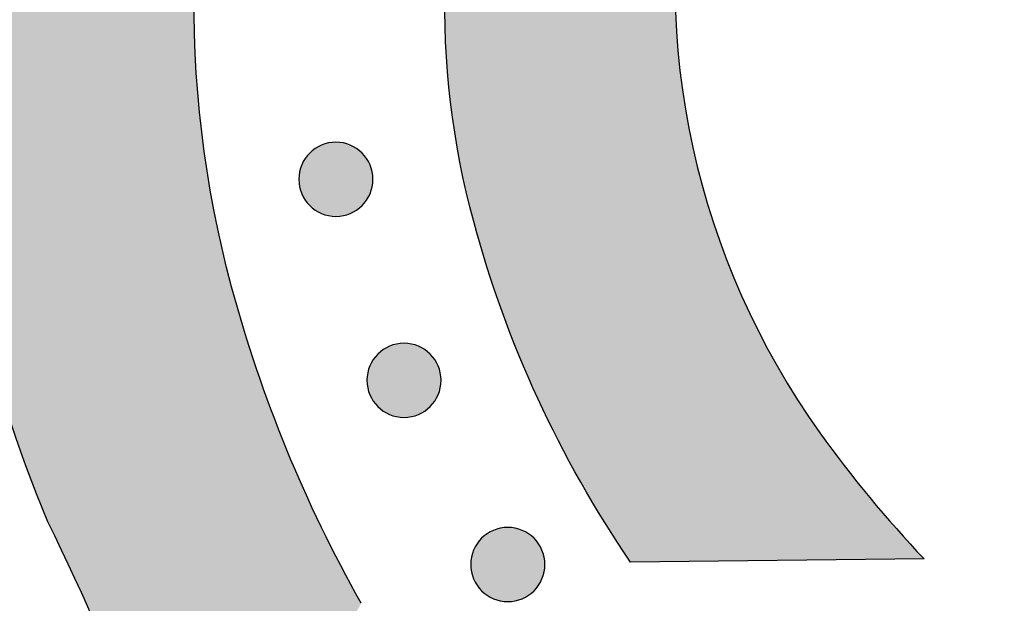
# Model space of a CAD drawing. Header units: millimetres. Extents: x -3873 to -97, y 912 to 4165.
# Tile 369 of 656: x -1956 to -1908, y 2683 to 2711. Entities that reach past the tile are written whole.
import ezdxf

# ---------------------------------------------------------------- set-up
doc = ezdxf.new("R2010")
doc.units = ezdxf.units.MM
doc.layers.add('pattern', color=7, linetype='Continuous', true_color=0x000000)

msp = doc.modelspace()

# ---------------------------------------------------------------- hatches: boundary and pattern name
at = {"layer": 'pattern'}
for points in [[(-1856.625, 2749.47), (-1858.031, 2749.821), (-1859.431, 2750.212), (-1860.823, 2750.644), (-1862.204, 2751.116), (-1863.574, 2751.627), (-1864.931, 2752.177), (-1866.272, 2752.766), (-1867.597, 2753.392), (-1868.904, 2754.056), (-1870.191, 2754.756), (-1871.457, 2755.492), (-1872.7, 2756.262), (-1873.919, 2757.066), (-1875.112, 2757.902), (-1876.279, 2758.768), (-1877.417, 2759.665), (-1880.148, 2760.293), (-1882.902, 2760.847), (-1885.676, 2761.325), (-1888.469, 2761.726), (-1891.276, 2762.05), (-1894.094, 2762.296), (-1896.92, 2762.463), (-1899.751, 2762.551), (-1902.583, 2762.56), (-1905.413, 2762.49), (-1908.238, 2762.341), (-1911.055, 2762.113), (-1913.859, 2761.807), (-1916.649, 2761.425), (-1919.42, 2760.966), (-1922.17, 2760.431), (-1923.843, 2760.059), (-1925.506, 2759.642), (-1927.158, 2759.181), (-1928.796, 2758.676), (-1929.943, 2758.287), (-1931.085, 2757.863), (-1932.222, 2757.404), (-1933.351, 2756.909), (-1934.471, 2756.379), (-1935.58, 2755.813), (-1936.678, 2755.213), (-1937.761, 2754.578), (-1938.829, 2753.908), (-1939.88, 2753.205), (-1940.912, 2752.469), (-1941.924, 2751.701), (-1942.914, 2750.901), (-1943.881, 2750.071), (-1944.823, 2749.211), (-1945.74, 2748.323), (-1946.63, 2747.408), (-1947.491, 2746.467), (-1948.323, 2745.501), (-1949.124, 2744.512), (-1949.895, 2743.502), (-1950.632, 2742.471), (-1951.337, 2741.421), (-1952.009, 2740.355), (-1952.646, 2739.272), (-1953.248, 2738.176), (-1953.816, 2737.068), (-1954.348, 2735.948), (-1954.845, 2734.82), (-1955.306, 2733.684), (-1955.732, 2732.543), (-1956.122, 2731.397), (-1956.541, 2730.06), (-1956.931, 2728.71), (-1957.293, 2727.347), (-1957.626, 2725.971), (-1957.929, 2724.585), (-1958.203, 2723.188), (-1958.446, 2721.782), (-1958.658, 2720.368), (-1958.839, 2718.947), (-1958.988, 2717.519), (-1959.106, 2716.087), (-1959.192, 2714.65), (-1959.246, 2713.21), (-1959.267, 2711.769), (-1959.256, 2710.326), (-1959.212, 2708.884), (-1959.137, 2707.443), (-1959.029, 2706.005), (-1958.888, 2704.57), (-1958.716, 2703.14), (-1958.512, 2701.715), (-1958.276, 2700.297), (-1958.01, 2698.887), (-1957.712, 2697.485), (-1957.384, 2696.093), (-1957.025, 2694.712), (-1956.638, 2693.343), (-1956.221, 2691.986), (-1955.775, 2690.643), (-1955.302, 2689.315), (-1954.802, 2688.001), (-1954.275, 2686.704), (-1952.989, 2684.006), (-1951.784, 2681.266), (-1950.661, 2678.489), (-1949.623, 2675.678), (-1948.67, 2672.837), (-1947.804, 2669.97), (-1947.026, 2667.08), (-1946.336, 2664.172), (-1946.065, 2665.388), (-1945.77, 2666.6), (-1945.451, 2667.807), (-1945.11, 2669.009), (-1944.745, 2670.205), (-1944.357, 2671.395), (-1943.946, 2672.577), (-1943.513, 2673.752), (-1943.057, 2674.918), (-1942.579, 2676.075), (-1942.079, 2677.222), (-1941.558, 2678.359), (-1941.016, 2679.485), (-1940.452, 2680.599), (-1939.868, 2681.701), (-1939.264, 2682.791), (-1940.243, 2684.589), (-1941.166, 2686.42), (-1942.033, 2688.281), (-1942.841, 2690.169), (-1943.589, 2692.082), (-1944.277, 2694.016), (-1944.903, 2695.968), (-1945.466, 2697.937), (-1945.701, 2698.838), (-1945.919, 2699.746), (-1946.122, 2700.659), (-1946.309, 2701.578), (-1946.48, 2702.502), (-1946.634, 2703.43), (-1946.772, 2704.362), (-1946.893, 2705.299), (-1946.998, 2706.238), (-1947.085, 2707.181), (-1947.156, 2708.125), (-1947.209, 2709.072), (-1947.245, 2710.02), (-1947.264, 2710.969), (-1947.266, 2711.918), (-1947.25, 2712.868), (-1947.218, 2713.817), (-1947.168, 2714.765), (-1947.1, 2715.712), (-1947.016, 2716.657), (-1946.915, 2717.6), (-1946.796, 2718.54), (-1946.661, 2719.476), (-1946.509, 2720.409), (-1946.341, 2721.338), (-1946.155, 2722.262), (-1945.954, 2723.182), (-1945.737, 2724.096), (-1945.503, 2725.004), (-1945.254, 2725.905), (-1944.989, 2726.801), (-1944.71, 2727.689), (-1944.43, 2728.511), (-1944.124, 2729.33), (-1943.793, 2730.144), (-1943.437, 2730.954), (-1943.055, 2731.757), (-1942.648, 2732.552), (-1942.216, 2733.338), (-1941.759, 2734.114), (-1941.277, 2734.88), (-1940.772, 2735.632), (-1940.242, 2736.372), (-1939.69, 2737.097), (-1939.115, 2737.806), (-1938.518, 2738.499), (-1937.9, 2739.174), (-1937.262, 2739.83), (-1936.605, 2740.467), (-1935.929, 2741.084), (-1935.235, 2741.679), (-1934.525, 2742.253), (-1933.799, 2742.804), (-1933.058, 2743.332), (-1932.305, 2743.837), (-1931.539, 2744.317), (-1930.762, 2744.772), (-1929.975, 2745.203), (-1929.179, 2745.609), (-1928.375, 2745.989), (-1927.565, 2746.344), (-1926.75, 2746.674), (-1925.93, 2746.978), (-1925.108, 2747.256), (-1924.219, 2747.535), (-1923.324, 2747.798), (-1922.421, 2748.045), (-1921.513, 2748.277), (-1920.599, 2748.493), (-1919.679, 2748.693), (-1918.754, 2748.876), (-1917.825, 2749.043), (-1916.892, 2749.194), (-1915.955, 2749.327), (-1915.015, 2749.444), (-1914.072, 2749.544), (-1913.127, 2749.626), (-1912.18, 2749.692), (-1911.232, 2749.74), (-1910.283, 2749.771), (-1909.333, 2749.785), (-1908.384, 2749.782), (-1907.435, 2749.761), (-1906.487, 2749.723), (-1905.54, 2749.668), (-1904.596, 2749.596), (-1903.653, 2749.507), (-1902.714, 2749.401), (-1901.778, 2749.278), (-1900.846, 2749.139), (-1899.918, 2748.983), (-1898.994, 2748.811), (-1898.076, 2748.622), (-1897.163, 2748.417), (-1896.256, 2748.197), (-1895.355, 2747.961), (-1893.386, 2747.394), (-1891.432, 2746.764), (-1889.498, 2746.072), (-1887.585, 2745.319), (-1885.697, 2744.507), (-1883.836, 2743.637), (-1882.005, 2742.709), (-1880.207, 2741.726), (-1878.854, 2742.49), (-1877.479, 2743.22), (-1876.083, 2743.916), (-1874.666, 2744.575), (-1873.23, 2745.198), (-1871.777, 2745.784), (-1870.308, 2746.332), (-1868.824, 2746.841), (-1867.328, 2747.31), (-1865.82, 2747.74), (-1864.302, 2748.13), (-1862.777, 2748.479), (-1861.244, 2748.788), (-1859.707, 2749.056), (-1858.167, 2749.283)], [(-1912.325, 2684.922), (-1926.37, 2684.766), (-1926.994, 2685.699), (-1927.6, 2686.646), (-1928.186, 2687.606), (-1928.753, 2688.58), (-1929.299, 2689.567), (-1929.825, 2690.565), (-1930.33, 2691.575), (-1930.813, 2692.596), (-1931.275, 2693.626), (-1931.715, 2694.666), (-1932.133, 2695.714), (-1932.528, 2696.771), (-1932.9, 2697.834), (-1933.25, 2698.904), (-1933.576, 2699.98), (-1933.88, 2701.06), (-1934.06, 2701.754), (-1934.229, 2702.453), (-1934.385, 2703.157), (-1934.529, 2703.865), (-1934.661, 2704.577), (-1934.78, 2705.292), (-1934.886, 2706.01), (-1934.979, 2706.731), (-1935.06, 2707.455), (-1935.127, 2708.181), (-1935.181, 2708.909), (-1935.222, 2709.638), (-1935.25, 2710.369), (-1935.265, 2711.1), (-1935.266, 2711.831), (-1935.254, 2712.563), (-1935.229, 2713.294), (-1935.191, 2714.024), (-1935.139, 2714.754), (-1935.074, 2715.482), (-1934.996, 2716.208), (-1934.905, 2716.932), (-1934.8, 2717.654), (-1934.683, 2718.373), (-1934.553, 2719.088), (-1934.411, 2719.8), (-1934.256, 2720.509), (-1934.088, 2721.213), (-1933.908, 2721.912), (-1933.716, 2722.607), (-1933.512, 2723.297), (-1933.297, 2723.981), (-1933.127, 2724.479), (-1932.942, 2724.975), (-1932.742, 2725.469), (-1932.526, 2725.959), (-1932.294, 2726.446), (-1932.048, 2726.927), (-1931.786, 2727.404), (-1931.509, 2727.874), (-1931.217, 2728.338), (-1930.911, 2728.794), (-1930.59, 2729.242), (-1930.255, 2729.681), (-1929.907, 2730.111), (-1929.545, 2730.531), (-1929.171, 2730.94), (-1928.784, 2731.338), (-1928.386, 2731.724), (-1927.976, 2732.097), (-1927.556, 2732.458), (-1927.126, 2732.806), (-1926.686, 2733.14), (-1926.237, 2733.459), (-1925.781, 2733.765), (-1925.316, 2734.056), (-1924.846, 2734.332), (-1924.369, 2734.593), (-1923.886, 2734.839), (-1923.4, 2735.069), (-1922.909, 2735.285), (-1922.415, 2735.484), (-1921.918, 2735.668), (-1921.42, 2735.837), (-1920.735, 2736.052), (-1920.045, 2736.254), (-1919.35, 2736.445), (-1918.65, 2736.624), (-1917.946, 2736.79), (-1917.237, 2736.944), (-1916.525, 2737.085), (-1915.809, 2737.214), (-1915.09, 2737.33), (-1914.368, 2737.433), (-1913.644, 2737.522), (-1912.918, 2737.599), (-1912.19, 2737.663), (-1911.46, 2737.714), (-1910.73, 2737.751), (-1909.998, 2737.775), (-1909.267, 2737.785), (-1908.535, 2737.783), (-1907.804, 2737.767), (-1907.074, 2737.738), (-1906.345, 2737.695), (-1905.617, 2737.64), (-1904.891, 2737.571), (-1904.168, 2737.49), (-1903.446, 2737.395), (-1902.728, 2737.288), (-1902.013, 2737.167), (-1901.302, 2737.035), (-1900.594, 2736.889), (-1899.891, 2736.732), (-1899.192, 2736.562), (-1898.498, 2736.38), (-1897.418, 2736.075), (-1896.343, 2735.746), (-1895.274, 2735.395), (-1894.211, 2735.021), (-1893.156, 2734.624), (-1892.108, 2734.204), (-1891.069, 2733.763), (-1890.039, 2733.299), (-1889.02, 2732.814), (-1888.011, 2732.307), (-1887.013, 2731.779), (-1886.027, 2731.231), (-1885.054, 2730.663), (-1884.095, 2730.075), (-1883.149, 2729.468), (-1882.218, 2728.842), (-1882.397, 2714.797), (-1883.838, 2716.123), (-1885.324, 2717.399), (-1886.853, 2718.623), (-1888.422, 2719.792), (-1889.174, 2720.318), (-1889.942, 2720.828), (-1890.725, 2721.321), (-1891.525, 2721.796), (-1892.339, 2722.253), (-1893.167, 2722.69), (-1894.009, 2723.108), (-1894.863, 2723.505), (-1895.73, 2723.882), (-1896.608, 2724.237), (-1897.496, 2724.571), (-1898.394, 2724.882), (-1899.301, 2725.17), (-1900.216, 2725.435), (-1901.139, 2725.677), (-1902.067, 2725.895), (-1903.001, 2726.09), (-1903.939, 2726.26), (-1904.88, 2726.406), (-1905.824, 2726.527), (-1906.769, 2726.624), (-1907.716, 2726.697), (-1908.661, 2726.746), (-1909.606, 2726.771), (-1910.548, 2726.771), (-1911.488, 2726.748), (-1912.423, 2726.701), (-1913.354, 2726.631), (-1914.279, 2726.538), (-1915.198, 2726.422), (-1916.109, 2726.284), (-1917.012, 2726.124), (-1917.155, 2726.096), (-1917.298, 2726.065), (-1917.442, 2726.031), (-1917.585, 2725.994), (-1917.728, 2725.955), (-1917.871, 2725.913), (-1918.015, 2725.868), (-1918.158, 2725.821), (-1918.3, 2725.77), (-1918.442, 2725.717), (-1918.584, 2725.661), (-1918.725, 2725.602), (-1918.866, 2725.54), (-1919.006, 2725.476), (-1919.145, 2725.408), (-1919.284, 2725.338), (-1919.421, 2725.265), (-1919.557, 2725.189), (-1919.692, 2725.111), (-1919.826, 2725.029), (-1919.959, 2724.945), (-1920.091, 2724.859), (-1920.221, 2724.769), (-1920.349, 2724.677), (-1920.476, 2724.583), (-1920.601, 2724.486), (-1920.724, 2724.386), (-1920.846, 2724.284), (-1920.966, 2724.18), (-1921.083, 2724.073), (-1921.199, 2723.964), (-1921.313, 2723.853), (-1921.424, 2723.739), (-1921.533, 2723.624), (-1921.64, 2723.506), (-1921.745, 2723.387), (-1921.847, 2723.265), (-1921.947, 2723.142), (-1922.044, 2723.017), (-1922.139, 2722.891), (-1922.231, 2722.762), (-1922.321, 2722.633), (-1922.408, 2722.501), (-1922.492, 2722.369), (-1922.573, 2722.235), (-1922.652, 2722.1), (-1922.728, 2721.964), (-1922.802, 2721.826), (-1922.872, 2721.688), (-1922.94, 2721.549), (-1923.004, 2721.409), (-1923.066, 2721.269), (-1923.126, 2721.127), (-1923.182, 2720.986), (-1923.235, 2720.844), (-1923.286, 2720.701), (-1923.334, 2720.558), (-1923.379, 2720.415), (-1923.421, 2720.272), (-1923.461, 2720.129), (-1923.498, 2719.985), (-1923.532, 2719.842), (-1923.563, 2719.699), (-1923.592, 2719.556), (-1923.753, 2718.653), (-1923.892, 2717.742), (-1924.01, 2716.824), (-1924.104, 2715.899), (-1924.176, 2714.968), (-1924.225, 2714.033), (-1924.25, 2713.094), (-1924.251, 2712.151), (-1924.228, 2711.207), (-1924.181, 2710.261), (-1924.11, 2709.314), (-1924.014, 2708.369), (-1923.894, 2707.425), (-1923.75, 2706.483), (-1923.581, 2705.545), (-1923.389, 2704.611), (-1923.172, 2703.682), (-1922.932, 2702.759), (-1922.668, 2701.844), (-1922.382, 2700.936), (-1922.072, 2700.038), (-1921.74, 2699.149), (-1921.387, 2698.27), (-1921.011, 2697.403), (-1920.615, 2696.548), (-1920.199, 2695.705), (-1919.763, 2694.876), (-1919.308, 2694.061), (-1918.834, 2693.261), (-1918.343, 2692.477), (-1917.834, 2691.708), (-1917.309, 2690.955), (-1916.143, 2689.384), (-1914.921, 2687.853), (-1913.648, 2686.364)], [(-1939.224, 2701.829), (-1939.252, 2701.802), (-1939.281, 2701.774), (-1939.311, 2701.748), (-1939.342, 2701.721), (-1939.373, 2701.696), (-1939.406, 2701.671), (-1939.439, 2701.646), (-1939.473, 2701.622), (-1939.508, 2701.599), (-1939.544, 2701.576), (-1939.58, 2701.554), (-1939.618, 2701.533), (-1939.656, 2701.512), (-1939.694, 2701.492), (-1939.734, 2701.474), (-1939.774, 2701.456), (-1939.815, 2701.439), (-1939.856, 2701.423), (-1939.898, 2701.408), (-1939.94, 2701.394), (-1939.983, 2701.381), (-1940.027, 2701.369), (-1940.071, 2701.358), (-1940.115, 2701.348), (-1940.16, 2701.339), (-1940.205, 2701.331), (-1940.25, 2701.325), (-1940.295, 2701.32), (-1940.341, 2701.316), (-1940.387, 2701.313), (-1940.433, 2701.311), (-1940.479, 2701.31), (-1940.525, 2701.311), (-1940.571, 2701.313), (-1940.616, 2701.316), (-1940.662, 2701.32), (-1940.707, 2701.325), (-1940.753, 2701.332), (-1940.798, 2701.34), (-1940.842, 2701.348), (-1940.887, 2701.358), (-1940.93, 2701.369), (-1940.974, 2701.381), (-1941.017, 2701.395), (-1941.059, 2701.409), (-1941.101, 2701.424), (-1941.143, 2701.44), (-1941.183, 2701.457), (-1941.223, 2701.475), (-1941.263, 2701.494), (-1941.302, 2701.514), (-1941.339, 2701.534), (-1941.377, 2701.555), (-1941.413, 2701.577), (-1941.449, 2701.6), (-1941.484, 2701.624), (-1941.518, 2701.648), (-1941.551, 2701.672), (-1941.584, 2701.698), (-1941.615, 2701.723), (-1941.646, 2701.75), (-1941.676, 2701.776), (-1941.705, 2701.804), (-1941.733, 2701.831), (-1941.76, 2701.859), (-1941.788, 2701.888), (-1941.814, 2701.918), (-1941.84, 2701.949), (-1941.866, 2701.981), (-1941.891, 2702.013), (-1941.916, 2702.047), (-1941.94, 2702.081), (-1941.963, 2702.116), (-1941.986, 2702.151), (-1942.008, 2702.188), (-1942.029, 2702.225), (-1942.05, 2702.263), (-1942.069, 2702.302), (-1942.088, 2702.341), (-1942.106, 2702.381), (-1942.123, 2702.422), (-1942.139, 2702.464), (-1942.154, 2702.506), (-1942.168, 2702.548), (-1942.181, 2702.591), (-1942.193, 2702.634), (-1942.204, 2702.678), (-1942.214, 2702.723), (-1942.223, 2702.767), (-1942.23, 2702.812), (-1942.237, 2702.858), (-1942.242, 2702.903), (-1942.246, 2702.949), (-1942.249, 2702.994), (-1942.251, 2703.04), (-1942.251, 2703.086), (-1942.251, 2703.132), (-1942.249, 2703.178), (-1942.246, 2703.224), (-1942.242, 2703.27), (-1942.236, 2703.315), (-1942.23, 2703.36), (-1942.222, 2703.405), (-1942.214, 2703.45), (-1942.204, 2703.494), (-1942.193, 2703.538), (-1942.181, 2703.581), (-1942.167, 2703.624), (-1942.153, 2703.667), (-1942.138, 2703.709), (-1942.122, 2703.75), (-1942.105, 2703.791), (-1942.087, 2703.831), (-1942.068, 2703.87), (-1942.048, 2703.909), (-1942.028, 2703.947), (-1942.007, 2703.984), (-1941.984, 2704.021), (-1941.962, 2704.056), (-1941.938, 2704.091), (-1941.914, 2704.125), (-1941.89, 2704.159), (-1941.864, 2704.191), (-1941.838, 2704.223), (-1941.812, 2704.253), (-1941.785, 2704.283), (-1941.758, 2704.312), (-1941.731, 2704.34), (-1941.703, 2704.368), (-1941.673, 2704.395), (-1941.644, 2704.422), (-1941.613, 2704.448), (-1941.581, 2704.474), (-1941.549, 2704.499), (-1941.515, 2704.524), (-1941.481, 2704.548), (-1941.446, 2704.571), (-1941.411, 2704.594), (-1941.374, 2704.616), (-1941.337, 2704.637), (-1941.299, 2704.657), (-1941.26, 2704.677), (-1941.221, 2704.696), (-1941.18, 2704.714), (-1941.14, 2704.731), (-1941.098, 2704.747), (-1941.056, 2704.762), (-1941.014, 2704.776), (-1940.971, 2704.789), (-1940.927, 2704.801), (-1940.884, 2704.812), (-1940.839, 2704.822), (-1940.795, 2704.83), (-1940.75, 2704.838), (-1940.704, 2704.844), (-1940.659, 2704.85), (-1940.613, 2704.854), (-1940.567, 2704.857), (-1940.522, 2704.858), (-1940.476, 2704.859), (-1940.43, 2704.858), (-1940.384, 2704.857), (-1940.338, 2704.854), (-1940.292, 2704.849), (-1940.247, 2704.844), (-1940.202, 2704.838), (-1940.157, 2704.83), (-1940.112, 2704.821), (-1940.068, 2704.811), (-1940.024, 2704.8), (-1939.98, 2704.788), (-1939.937, 2704.775), (-1939.895, 2704.761), (-1939.853, 2704.746), (-1939.812, 2704.73), (-1939.771, 2704.712), (-1939.731, 2704.694), (-1939.692, 2704.676), (-1939.653, 2704.656), (-1939.615, 2704.635), (-1939.578, 2704.614), (-1939.541, 2704.592), (-1939.505, 2704.569), (-1939.471, 2704.546), (-1939.436, 2704.522), (-1939.403, 2704.497), (-1939.371, 2704.472), (-1939.339, 2704.446), (-1939.308, 2704.42), (-1939.279, 2704.393), (-1939.25, 2704.366), (-1939.221, 2704.338), (-1939.194, 2704.31), (-1939.167, 2704.281), (-1939.14, 2704.251), (-1939.114, 2704.22), (-1939.088, 2704.189), (-1939.063, 2704.156), (-1939.038, 2704.123), (-1939.014, 2704.089), (-1938.991, 2704.054), (-1938.968, 2704.018), (-1938.946, 2703.982), (-1938.925, 2703.944), (-1938.905, 2703.906), (-1938.885, 2703.868), (-1938.866, 2703.828), (-1938.848, 2703.788), (-1938.831, 2703.747), (-1938.815, 2703.706), (-1938.8, 2703.664), (-1938.786, 2703.621), (-1938.773, 2703.578), (-1938.761, 2703.535), (-1938.75, 2703.491), (-1938.74, 2703.447), (-1938.731, 2703.402), (-1938.724, 2703.357), (-1938.717, 2703.312), (-1938.712, 2703.266), (-1938.708, 2703.221), (-1938.705, 2703.175), (-1938.703, 2703.129), (-1938.703, 2703.083), (-1938.704, 2703.037), (-1938.705, 2702.991), (-1938.708, 2702.946), (-1938.713, 2702.9), (-1938.718, 2702.855), (-1938.724, 2702.809), (-1938.732, 2702.764), (-1938.741, 2702.72), (-1938.751, 2702.675), (-1938.762, 2702.631), (-1938.774, 2702.588), (-1938.787, 2702.545), (-1938.801, 2702.503), (-1938.816, 2702.461), (-1938.832, 2702.419), (-1938.849, 2702.379), (-1938.867, 2702.339), (-1938.886, 2702.299), (-1938.906, 2702.26), (-1938.927, 2702.222), (-1938.948, 2702.185), (-1938.97, 2702.149), (-1938.993, 2702.113), (-1939.016, 2702.078), (-1939.04, 2702.044), (-1939.065, 2702.011), (-1939.09, 2701.978), (-1939.116, 2701.947), (-1939.142, 2701.916), (-1939.169, 2701.886), (-1939.196, 2701.857)], [(-1935.962, 2692.207), (-1935.991, 2692.18), (-1936.02, 2692.153), (-1936.049, 2692.126), (-1936.08, 2692.1), (-1936.112, 2692.074), (-1936.144, 2692.049), (-1936.178, 2692.024), (-1936.212, 2692), (-1936.247, 2691.977), (-1936.282, 2691.954), (-1936.319, 2691.932), (-1936.356, 2691.911), (-1936.394, 2691.89), (-1936.433, 2691.871), (-1936.472, 2691.852), (-1936.513, 2691.834), (-1936.553, 2691.817), (-1936.595, 2691.801), (-1936.637, 2691.786), (-1936.679, 2691.772), (-1936.722, 2691.759), (-1936.766, 2691.747), (-1936.81, 2691.736), (-1936.854, 2691.726), (-1936.898, 2691.717), (-1936.943, 2691.71), (-1936.989, 2691.703), (-1937.034, 2691.698), (-1937.08, 2691.694), (-1937.126, 2691.691), (-1937.171, 2691.689), (-1937.217, 2691.689), (-1937.263, 2691.689), (-1937.309, 2691.691), (-1937.355, 2691.694), (-1937.401, 2691.698), (-1937.446, 2691.704), (-1937.491, 2691.71), (-1937.536, 2691.718), (-1937.581, 2691.727), (-1937.625, 2691.737), (-1937.669, 2691.748), (-1937.713, 2691.76), (-1937.756, 2691.773), (-1937.798, 2691.787), (-1937.84, 2691.802), (-1937.881, 2691.818), (-1937.922, 2691.835), (-1937.962, 2691.853), (-1938.001, 2691.872), (-1938.04, 2691.892), (-1938.078, 2691.912), (-1938.115, 2691.934), (-1938.152, 2691.956), (-1938.188, 2691.978), (-1938.223, 2692.002), (-1938.257, 2692.026), (-1938.29, 2692.051), (-1938.322, 2692.076), (-1938.354, 2692.102), (-1938.385, 2692.128), (-1938.414, 2692.155), (-1938.443, 2692.182), (-1938.472, 2692.209), (-1938.499, 2692.238), (-1938.526, 2692.267), (-1938.553, 2692.297), (-1938.579, 2692.327), (-1938.605, 2692.359), (-1938.63, 2692.391), (-1938.655, 2692.425), (-1938.679, 2692.459), (-1938.702, 2692.494), (-1938.725, 2692.53), (-1938.747, 2692.566), (-1938.768, 2692.603), (-1938.788, 2692.641), (-1938.808, 2692.68), (-1938.827, 2692.72), (-1938.845, 2692.76), (-1938.862, 2692.8), (-1938.878, 2692.842), (-1938.893, 2692.884), (-1938.907, 2692.926), (-1938.92, 2692.969), (-1938.932, 2693.013), (-1938.943, 2693.057), (-1938.953, 2693.101), (-1938.962, 2693.146), (-1938.969, 2693.191), (-1938.976, 2693.236), (-1938.981, 2693.281), (-1938.985, 2693.327), (-1938.988, 2693.373), (-1938.99, 2693.419), (-1938.99, 2693.465), (-1938.99, 2693.51), (-1938.988, 2693.556), (-1938.985, 2693.602), (-1938.981, 2693.648), (-1938.975, 2693.693), (-1938.969, 2693.738), (-1938.961, 2693.783), (-1938.952, 2693.828), (-1938.942, 2693.872), (-1938.931, 2693.916), (-1938.919, 2693.96), (-1938.906, 2694.003), (-1938.892, 2694.045), (-1938.877, 2694.087), (-1938.861, 2694.128), (-1938.844, 2694.169), (-1938.826, 2694.209), (-1938.807, 2694.249), (-1938.787, 2694.287), (-1938.767, 2694.325), (-1938.745, 2694.363), (-1938.723, 2694.399), (-1938.7, 2694.435), (-1938.677, 2694.47), (-1938.653, 2694.504), (-1938.628, 2694.537), (-1938.603, 2694.569), (-1938.577, 2694.601), (-1938.551, 2694.632), (-1938.524, 2694.662), (-1938.497, 2694.691), (-1938.469, 2694.719), (-1938.441, 2694.746), (-1938.412, 2694.773), (-1938.382, 2694.8), (-1938.351, 2694.826), (-1938.32, 2694.852), (-1938.287, 2694.877), (-1938.254, 2694.902), (-1938.22, 2694.926), (-1938.185, 2694.949), (-1938.149, 2694.972), (-1938.113, 2694.994), (-1938.075, 2695.015), (-1938.037, 2695.036), (-1937.999, 2695.055), (-1937.959, 2695.074), (-1937.919, 2695.092), (-1937.878, 2695.109), (-1937.837, 2695.125), (-1937.795, 2695.14), (-1937.753, 2695.154), (-1937.71, 2695.167), (-1937.666, 2695.179), (-1937.622, 2695.19), (-1937.578, 2695.2), (-1937.533, 2695.209), (-1937.488, 2695.216), (-1937.443, 2695.223), (-1937.398, 2695.228), (-1937.352, 2695.232), (-1937.306, 2695.235), (-1937.26, 2695.237), (-1937.214, 2695.237), (-1937.168, 2695.237), (-1937.123, 2695.235), (-1937.077, 2695.232), (-1937.031, 2695.228), (-1936.986, 2695.222), (-1936.94, 2695.216), (-1936.895, 2695.208), (-1936.851, 2695.199), (-1936.806, 2695.189), (-1936.763, 2695.178), (-1936.719, 2695.166), (-1936.676, 2695.153), (-1936.634, 2695.139), (-1936.592, 2695.124), (-1936.55, 2695.108), (-1936.51, 2695.091), (-1936.47, 2695.073), (-1936.43, 2695.054), (-1936.392, 2695.034), (-1936.354, 2695.014), (-1936.316, 2694.992), (-1936.28, 2694.97), (-1936.244, 2694.947), (-1936.209, 2694.924), (-1936.175, 2694.9), (-1936.142, 2694.875), (-1936.109, 2694.85), (-1936.078, 2694.824), (-1936.047, 2694.798), (-1936.017, 2694.771), (-1935.988, 2694.744), (-1935.96, 2694.716), (-1935.933, 2694.688), (-1935.906, 2694.659), (-1935.879, 2694.629), (-1935.853, 2694.599), (-1935.827, 2694.567), (-1935.802, 2694.534), (-1935.777, 2694.501), (-1935.753, 2694.467), (-1935.73, 2694.432), (-1935.707, 2694.396), (-1935.685, 2694.36), (-1935.664, 2694.323), (-1935.643, 2694.285), (-1935.624, 2694.246), (-1935.605, 2694.206), (-1935.587, 2694.166), (-1935.57, 2694.126), (-1935.554, 2694.084), (-1935.539, 2694.042), (-1935.525, 2694), (-1935.512, 2693.957), (-1935.5, 2693.913), (-1935.489, 2693.869), (-1935.479, 2693.825), (-1935.47, 2693.78), (-1935.463, 2693.735), (-1935.456, 2693.69), (-1935.451, 2693.645), (-1935.447, 2693.599), (-1935.444, 2693.553), (-1935.442, 2693.507), (-1935.442, 2693.461), (-1935.442, 2693.415), (-1935.444, 2693.37), (-1935.447, 2693.324), (-1935.451, 2693.278), (-1935.457, 2693.233), (-1935.463, 2693.187), (-1935.471, 2693.143), (-1935.48, 2693.098), (-1935.489, 2693.054), (-1935.5, 2693.01), (-1935.513, 2692.966), (-1935.526, 2692.923), (-1935.54, 2692.881), (-1935.555, 2692.839), (-1935.571, 2692.798), (-1935.588, 2692.757), (-1935.606, 2692.717), (-1935.625, 2692.677), (-1935.645, 2692.639), (-1935.665, 2692.601), (-1935.687, 2692.563), (-1935.709, 2692.527), (-1935.731, 2692.491), (-1935.755, 2692.456), (-1935.779, 2692.422), (-1935.804, 2692.389), (-1935.829, 2692.357), (-1935.855, 2692.325), (-1935.881, 2692.294), (-1935.908, 2692.264), (-1935.935, 2692.235)], [(-1930.994, 2683.392), (-1931.022, 2683.364), (-1931.051, 2683.337), (-1931.081, 2683.31), (-1931.112, 2683.284), (-1931.144, 2683.258), (-1931.176, 2683.233), (-1931.209, 2683.209), (-1931.243, 2683.185), (-1931.278, 2683.161), (-1931.314, 2683.138), (-1931.351, 2683.116), (-1931.388, 2683.095), (-1931.426, 2683.075), (-1931.465, 2683.055), (-1931.504, 2683.036), (-1931.544, 2683.018), (-1931.585, 2683.001), (-1931.626, 2682.985), (-1931.668, 2682.97), (-1931.711, 2682.956), (-1931.754, 2682.943), (-1931.797, 2682.931), (-1931.841, 2682.92), (-1931.886, 2682.91), (-1931.93, 2682.902), (-1931.975, 2682.894), (-1932.02, 2682.888), (-1932.066, 2682.882), (-1932.112, 2682.878), (-1932.157, 2682.875), (-1932.203, 2682.874), (-1932.249, 2682.873), (-1932.295, 2682.874), (-1932.341, 2682.876), (-1932.387, 2682.879), (-1932.432, 2682.883), (-1932.478, 2682.888), (-1932.523, 2682.895), (-1932.568, 2682.902), (-1932.613, 2682.911), (-1932.657, 2682.921), (-1932.701, 2682.932), (-1932.744, 2682.944), (-1932.787, 2682.957), (-1932.83, 2682.971), (-1932.872, 2682.986), (-1932.913, 2683.003), (-1932.954, 2683.02), (-1932.994, 2683.038), (-1933.033, 2683.056), (-1933.072, 2683.076), (-1933.11, 2683.097), (-1933.147, 2683.118), (-1933.184, 2683.14), (-1933.219, 2683.163), (-1933.254, 2683.186), (-1933.288, 2683.21), (-1933.322, 2683.235), (-1933.354, 2683.26), (-1933.386, 2683.286), (-1933.416, 2683.312), (-1933.446, 2683.339), (-1933.475, 2683.366), (-1933.503, 2683.394), (-1933.531, 2683.422), (-1933.558, 2683.451), (-1933.585, 2683.481), (-1933.611, 2683.512), (-1933.637, 2683.543), (-1933.662, 2683.576), (-1933.686, 2683.609), (-1933.71, 2683.643), (-1933.734, 2683.678), (-1933.756, 2683.714), (-1933.778, 2683.75), (-1933.8, 2683.788), (-1933.82, 2683.826), (-1933.84, 2683.865), (-1933.859, 2683.904), (-1933.877, 2683.944), (-1933.894, 2683.985), (-1933.91, 2684.026), (-1933.925, 2684.068), (-1933.939, 2684.111), (-1933.952, 2684.154), (-1933.964, 2684.197), (-1933.975, 2684.241), (-1933.985, 2684.285), (-1933.993, 2684.33), (-1934.001, 2684.375), (-1934.007, 2684.42), (-1934.013, 2684.466), (-1934.017, 2684.511), (-1934.02, 2684.557), (-1934.021, 2684.603), (-1934.022, 2684.649), (-1934.021, 2684.695), (-1934.019, 2684.741), (-1934.016, 2684.786), (-1934.012, 2684.832), (-1934.007, 2684.878), (-1934, 2684.923), (-1933.993, 2684.968), (-1933.984, 2685.012), (-1933.974, 2685.057), (-1933.963, 2685.101), (-1933.951, 2685.144), (-1933.938, 2685.187), (-1933.924, 2685.23), (-1933.908, 2685.271), (-1933.892, 2685.313), (-1933.875, 2685.353), (-1933.857, 2685.394), (-1933.838, 2685.433), (-1933.819, 2685.472), (-1933.798, 2685.51), (-1933.777, 2685.547), (-1933.755, 2685.583), (-1933.732, 2685.619), (-1933.709, 2685.654), (-1933.685, 2685.688), (-1933.66, 2685.721), (-1933.635, 2685.754), (-1933.609, 2685.785), (-1933.583, 2685.816), (-1933.556, 2685.846), (-1933.529, 2685.875), (-1933.501, 2685.903), (-1933.473, 2685.931), (-1933.444, 2685.958), (-1933.414, 2685.984), (-1933.383, 2686.011), (-1933.352, 2686.036), (-1933.319, 2686.062), (-1933.286, 2686.086), (-1933.252, 2686.11), (-1933.217, 2686.134), (-1933.181, 2686.156), (-1933.144, 2686.178), (-1933.107, 2686.2), (-1933.069, 2686.22), (-1933.03, 2686.24), (-1932.991, 2686.258), (-1932.951, 2686.276), (-1932.91, 2686.293), (-1932.869, 2686.309), (-1932.827, 2686.324), (-1932.784, 2686.339), (-1932.741, 2686.352), (-1932.698, 2686.364), (-1932.654, 2686.374), (-1932.61, 2686.384), (-1932.565, 2686.393), (-1932.52, 2686.401), (-1932.475, 2686.407), (-1932.429, 2686.412), (-1932.384, 2686.416), (-1932.338, 2686.419), (-1932.292, 2686.421), (-1932.246, 2686.422), (-1932.2, 2686.421), (-1932.154, 2686.419), (-1932.108, 2686.416), (-1932.063, 2686.412), (-1932.017, 2686.407), (-1931.972, 2686.4), (-1931.927, 2686.392), (-1931.882, 2686.384), (-1931.838, 2686.374), (-1931.794, 2686.363), (-1931.751, 2686.351), (-1931.708, 2686.338), (-1931.665, 2686.323), (-1931.623, 2686.308), (-1931.582, 2686.292), (-1931.541, 2686.275), (-1931.501, 2686.257), (-1931.462, 2686.238), (-1931.423, 2686.219), (-1931.385, 2686.198), (-1931.348, 2686.177), (-1931.312, 2686.155), (-1931.276, 2686.132), (-1931.241, 2686.108), (-1931.207, 2686.084), (-1931.174, 2686.06), (-1931.141, 2686.034), (-1931.11, 2686.009), (-1931.079, 2685.982), (-1931.049, 2685.956), (-1931.02, 2685.928), (-1930.992, 2685.901), (-1930.964, 2685.873), (-1930.937, 2685.844), (-1930.911, 2685.814), (-1930.884, 2685.783), (-1930.859, 2685.751), (-1930.833, 2685.719), (-1930.809, 2685.686), (-1930.785, 2685.651), (-1930.761, 2685.617), (-1930.739, 2685.581), (-1930.717, 2685.544), (-1930.695, 2685.507), (-1930.675, 2685.469), (-1930.655, 2685.43), (-1930.637, 2685.391), (-1930.619, 2685.351), (-1930.602, 2685.31), (-1930.586, 2685.269), (-1930.57, 2685.227), (-1930.556, 2685.184), (-1930.543, 2685.141), (-1930.531, 2685.098), (-1930.52, 2685.054), (-1930.511, 2685.009), (-1930.502, 2684.965), (-1930.494, 2684.92), (-1930.488, 2684.875), (-1930.483, 2684.829), (-1930.478, 2684.783), (-1930.476, 2684.738), (-1930.474, 2684.692), (-1930.473, 2684.646), (-1930.474, 2684.6), (-1930.476, 2684.554), (-1930.479, 2684.508), (-1930.483, 2684.463), (-1930.488, 2684.417), (-1930.495, 2684.372), (-1930.502, 2684.327), (-1930.511, 2684.282), (-1930.521, 2684.238), (-1930.532, 2684.194), (-1930.544, 2684.151), (-1930.557, 2684.108), (-1930.571, 2684.065), (-1930.587, 2684.023), (-1930.603, 2683.982), (-1930.62, 2683.941), (-1930.638, 2683.901), (-1930.657, 2683.862), (-1930.676, 2683.823), (-1930.697, 2683.785), (-1930.718, 2683.748), (-1930.74, 2683.711), (-1930.763, 2683.676), (-1930.786, 2683.641), (-1930.811, 2683.607), (-1930.835, 2683.573), (-1930.86, 2683.541), (-1930.886, 2683.509), (-1930.913, 2683.479), (-1930.939, 2683.449), (-1930.966, 2683.42)]]:
    msp.add_hatch(color=256, dxfattribs=at).paths.add_polyline_path(points, flags=0)

# ---------------------------------------------------------------- linework, layer by layer
msp.add_line((-1912.325, 2684.922), (-1926.37, 2684.766), dxfattribs=at)
at = {"layer": 'pattern', "extrusion": (0, 0, -1)}
for centre in [(1940.477, 2703.085), (1937.216, 2693.463), (1932.248, 2684.647)]:
    msp.add_circle(centre, 1.774, dxfattribs=at)
for centre, radius, start, end in [((1654.762, 2907.822), 387.7, 319.32633, 359.79044), ((1895.002, 2711.539), 52.266, 344.9152, 17.9987), ((1895.002, 2711.539), 40.266, 344.9152, 17.9987), ((1882.273, 2714.97), 53.449, 325.5913, 344.9152), ((1882.273, 2714.97), 65.449, 330.54958, 344.91524), ((2042.92, 2642.809), 94.918, 151.52547, 172.53583), ((2042.92, 2642.809), 98.918, 153.6565, 167.52743)]:
    msp.add_arc(centre, radius, start, end, dxfattribs=at)
at = {"layer": 'pattern'}
for centre, radius, start, end in [((-1895.002, 2711.539), 64.266, 162.00127, 202.73383), ((-1887.118, 2712.577), 37.135, 169.1673, 215.6089), ((-1871.137, 2724.022), 56.792, 215.6089, 223.5107)]:
    msp.add_arc(centre, radius, start, end, dxfattribs=at)

doc.saveas('drawing.dxf')
